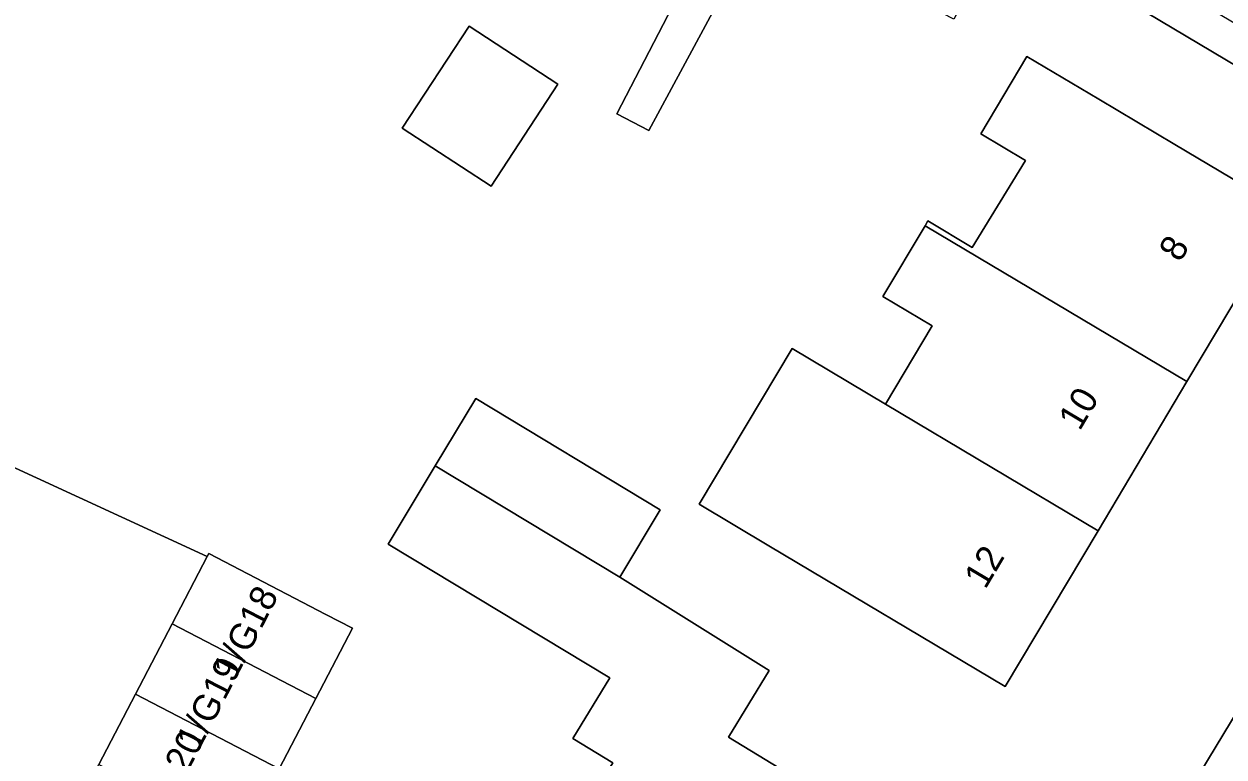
# Model space of a CAD drawing. Extents: x 160349 to 161355, y 381727 to 382854.
# Drawn here: x 161020.81 to 161066.28, y 382179.16 to 382206.95 of the extents above; entities that cross this region are included whole.
import ezdxf

# ---------------------------------------------------------------- set-up
doc = ezdxf.new("R2010")
doc.units = 0
for name, color, linetype in [('IMGEO_Erf', 7, 'Continuous'), ('IMGEO_Pand', 7, 'Continuous'), ('IMGEO_Pand_nummerreeks', 7, 'Continuous'), ('IMGEO_Rijbaan_lokaal_open', 7, 'Continuous'), ('IMGEO_Voetpad_open', 7, 'Continuous')]:
    doc.layers.add(name, color=color, linetype=linetype)

msp = doc.modelspace()

# ---------------------------------------------------------------- linework, layer by layer
at = {"layer": 'IMGEO_Erf'}
for points in [[(161077.695, 382198.842), (161057.924, 382210.623), (161056.043, 382207.127), (161048.779, 382210.888), (161044.484, 382202.905), (161043.266, 382203.535), (161049.763, 382216.077), (161052.935, 382222.314), (161056.077, 382220.688), (161053.104, 382214.843), (161056.249, 382213.243), (161058.129, 382216.361), (161062.172, 382213.923), (161064.041, 382217.023), (161066.149, 382215.752), (161068.334, 382219.376)], [(161018.039, 382191.236), (161027.753, 382186.758), (161027.813, 382186.873), (161032.248, 382184.563), (161033.253, 382184.039), (161031.863, 382181.372), (161030.479, 382178.714), (161037.441, 382174.487), (161035.588, 382171.435), (161028.826, 382175.541), (161027.695, 382173.369), (161026.306, 382170.701), (161024.916, 382168.034), (161024.434, 382167.108), (161032.137, 382162.519), (161030.237, 382159.328), (161022.715, 382163.809), (161022.137, 382162.699), (161020.747, 382160.032)], [(161021.005, 382109.863), (161022.432, 382110.606), (161024.567, 382113.497), (161027.146, 382116.964), (161028.977, 382119.491), (161031.264, 382122.813), (161033.249, 382125.808), (161035.847, 382129.872), (161038.497, 382134.216), (161043.037, 382141.705), (161055.939, 382163.048), (161056.164, 382163.417), (161056.01, 382163.511), (161060.816, 382171.371), (161060.957, 382171.279), (161061.183, 382171.645), (161061.094, 382171.7), (161062.375, 382173.794), (161062.457, 382173.745), (161062.847, 382174.398), (161062.761, 382174.449), (161064.17, 382176.808), (161064.28, 382176.744), (161070.729, 382187.418)]]:
    msp.add_lwpolyline(points, dxfattribs=at)
for points in [[(161037.673, 382206.865), (161041.034, 382204.67), (161038.504, 382200.797), (161035.143, 382202.993)], [(161053.45, 382192.534), (161055.222, 382195.509), (161053.356, 382196.62), (161054.952, 382199.299), (161055.058, 382199.478), (161056.735, 382198.479), (161058.753, 382201.768), (161057.064, 382202.778), (161058.814, 382205.716), (161061.536, 382204.095), (161064.411, 382202.383), (161068.707, 382199.825), (161064.875, 382193.39), (161061.509, 382187.736), (161057.992, 382181.83), (161049.031, 382187.166), (161046.393, 382188.737), (161049.91, 382194.643)], [(161044.918, 382188.529), (161043.381, 382185.98), (161049.047, 382182.433), (161047.507, 382179.915), (161050.282, 382178.218), (161054.476, 382175.652), (161050.923, 382169.844), (161046.658, 382172.454), (161043.493, 382174.397), (161041.203, 382175.8), (161043.122, 382178.931), (161041.602, 382179.861), (161043.01, 382182.163), (161034.602, 382187.229), (161036.389, 382190.194), (161037.925, 382192.743)]]:
    msp.add_lwpolyline(points, close=True, dxfattribs=at)
at = {"layer": 'IMGEO_Pand'}
for points in [[(161035.143, 382202.993), (161038.504, 382200.797), (161041.034, 382204.67), (161037.673, 382206.865)], [(161064.875, 382193.39), (161068.707, 382199.825), (161064.411, 382202.383), (161061.536, 382204.095), (161058.814, 382205.716), (161057.064, 382202.778), (161058.753, 382201.768), (161056.735, 382198.479), (161055.058, 382199.478), (161054.952, 382199.299)], [(161053.45, 382192.534), (161061.509, 382187.736), (161064.875, 382193.39), (161054.952, 382199.299), (161053.356, 382196.62), (161055.222, 382195.509)], [(161053.45, 382192.534), (161049.91, 382194.643), (161046.393, 382188.737), (161049.031, 382187.166), (161057.992, 382181.83), (161061.509, 382187.736)], [(161036.389, 382190.194), (161043.381, 382185.98), (161044.918, 382188.529), (161037.925, 382192.743)], [(161036.389, 382190.194), (161034.602, 382187.229), (161043.01, 382182.163), (161041.602, 382179.861), (161043.122, 382178.931), (161041.203, 382175.8), (161043.493, 382174.397), (161046.658, 382172.454), (161050.923, 382169.844), (161054.476, 382175.652), (161050.282, 382178.218), (161047.507, 382179.915), (161049.047, 382182.433), (161043.381, 382185.98)], [(161031.863, 382181.372), (161033.253, 382184.039), (161032.248, 382184.563), (161027.813, 382186.873), (161027.753, 382186.758), (161026.423, 382184.205)], [(161031.863, 382181.372), (161026.423, 382184.205), (161025.034, 382181.538), (161030.479, 382178.714)], [(161023.644, 382178.87), (161029.084, 382176.037), (161030.479, 382178.714), (161025.034, 382181.538)]]:
    msp.add_lwpolyline(points, close=True, dxfattribs=at)
at = {"layer": 'IMGEO_Rijbaan_lokaal_open'}
msp.add_lwpolyline([(161019.475, 382170.868), (161020.865, 382173.536), (161022.254, 382176.203), (161023.644, 382178.87), (161025.034, 382181.538), (161026.423, 382184.205), (161027.753, 382186.758), (161018.039, 382191.236)], dxfattribs=at)
at = {"layer": 'IMGEO_Voetpad_open'}
msp.add_lwpolyline([(161062.68, 382209.364), (161058.399, 382211.946), (161056.249, 382213.243), (161053.104, 382214.843), (161052.904, 382214.45), (161049.763, 382216.077), (161043.266, 382203.535), (161044.484, 382202.905), (161048.779, 382210.888), (161050.66, 382214.384), (161057.924, 382210.623), (161077.695, 382198.842), (161078.146, 382199.582), (161078.393, 382200)], close=True, dxfattribs=at)
msp.add_lwpolyline([(161070.729, 382187.418), (161064.28, 382176.744), (161064.17, 382176.808), (161062.761, 382174.449), (161062.847, 382174.398), (161062.457, 382173.745), (161062.375, 382173.794), (161061.094, 382171.7), (161061.183, 382171.645), (161060.957, 382171.279), (161060.816, 382171.371), (161056.01, 382163.511), (161056.164, 382163.417), (161055.939, 382163.048), (161043.037, 382141.705), (161038.497, 382134.216)], dxfattribs=at)

# ---------------------------------------------------------------- texts
at = {"layer": 'IMGEO_Pand_nummerreeks'}
for s, rotation, p in [('8', 59.2286, (161064.616, 382197.882)), ('10', 59.2286, (161060.81, 382191.487)), ('12', 59.2286, (161057.235, 382185.484)), ('1/G18', 62.7808, (161028.807, 382182.053)), ('1/G19', 62.7808, (161027.418, 382179.352)), ('1/G20', 62.7808, (161025.993, 382176.582))]:
    msp.add_text(s, height=1, rotation=rotation, dxfattribs=at).set_placement(p)

doc.saveas('drawing.dxf')
